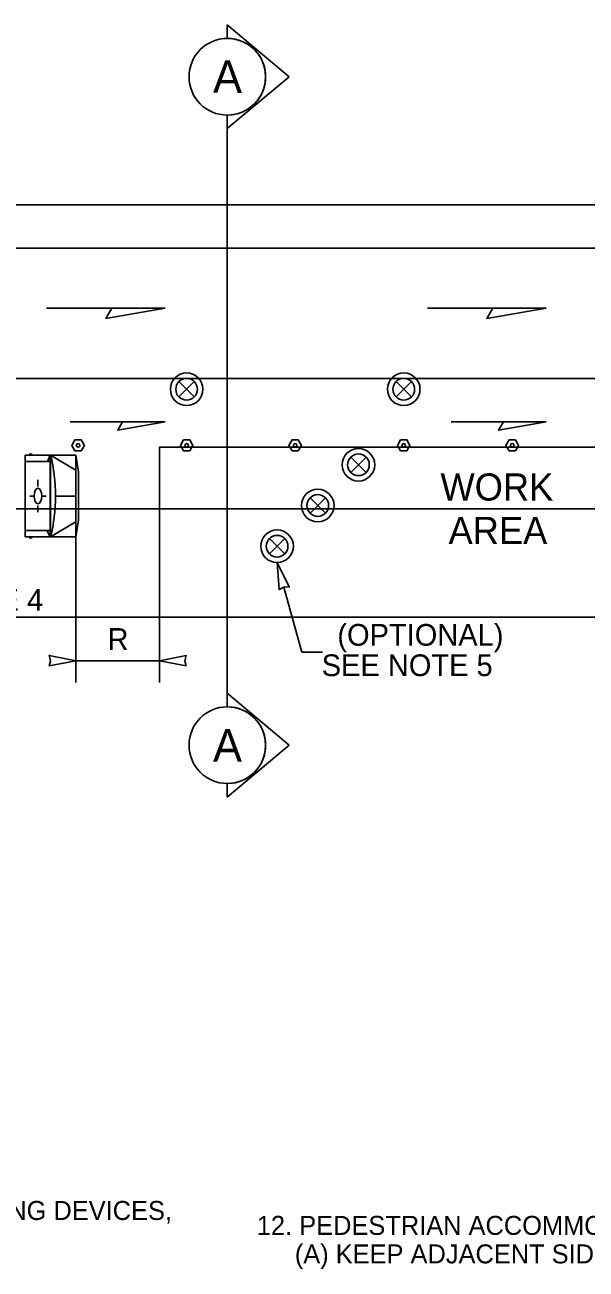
# Model space of a CAD drawing. Extents: x 99958 to 100136, y 99935 to 100013.
# Drawn here: x 100010.694 to 100012.763, y 99942.835 to 99947.418 of the extents above; entities that cross this region are included whole.
import ezdxf

# ---------------------------------------------------------------- set-up
doc = ezdxf.new("R2010")
doc.units = 0
for name, color, linetype in [('RD_ED_ShoulderPavedEdge', 7, 'Continuous'), ('RD_MK_LineEdgeWhite', 7, 'Continuous'), ('RD_MK_LineEdgeYellow', 7, 'Continuous'), ('RD_MK_LineLane', 7, 'Continuous'), ('SH_GI_GeneralNotesBodyText', 7, 'Continuous'), ('SH_TI_WZSectionCut', 7, 'Continuous'), ('TR_WZ_TrafficSafetyDrum', 7, 'Continuous'), ('TR_WZ_TransportableAttenuator', 7, 'Continuous'), ('TR_WZ_TubularMarker', 7, 'Continuous'), ('TR_WZ_WorkAreaLabel', 7, 'Continuous'), ('TR_WZ_WorkZoneDetails', 7, 'Continuous'), ('TR_WZ_WorkZoneTextCurrent', 7, 'Continuous')]:
    doc.layers.add(name, color=color, linetype=linetype)

msp = doc.modelspace()

# ---------------------------------------------------------------- linework, layer by layer
at = {"layer": 'RD_ED_ShoulderPavedEdge'}
for p, q in [((100000.8283, 99946.7557), (100015.62, 99946.7557)), ((100000.8283, 99945.2357), (100015.62, 99945.2357))]:
    msp.add_line(p, q, dxfattribs=at)
at = {"layer": 'RD_MK_LineEdgeWhite'}
msp.add_line((100000.8283, 99945.6357), (100015.62, 99945.6357), dxfattribs=at)
at = {"layer": 'RD_MK_LineEdgeYellow'}
msp.add_line((100000.8283, 99946.5957), (100015.62, 99946.5957), dxfattribs=at)
at = {"layer": 'RD_MK_LineLane'}
msp.add_lwpolyline([(100015.62, 99946.1157), (100000.8283, 99946.1157)], dxfattribs=at)
at = {"layer": 'SH_TI_WZSectionCut'}
for p, q in [((100011.4402, 99947.3681), (100011.4402, 99947.418)), ((100011.4402, 99947.418), (100011.6684, 99947.2269)), ((100011.6684, 99947.2269), (100011.4402, 99947.0357)), ((100011.4402, 99947.0357), (100011.4402, 99947.0856)), ((100011.4402, 99947.0357), (100011.4402, 99944.9557)), ((100011.4402, 99944.9557), (100011.4402, 99944.9058)), ((100011.6684, 99944.7646), (100011.4402, 99944.9557)), ((100011.4402, 99944.5735), (100011.6684, 99944.7646)), ((100011.4402, 99944.6234), (100011.4402, 99944.5735))]:
    msp.add_line(p, q, dxfattribs=at)
for centre in [(100011.4402, 99947.2269), (100011.4402, 99944.7646)]:
    msp.add_circle(centre, 0.1412, dxfattribs=at)
for centre in [(100011.4402, 99947.2269), (100011.4402, 99944.7646)]:
    msp.add_arc(centre, 0.1412, 269.9978, 90.0022, dxfattribs=at)
at = {"layer": 'TR_WZ_TrafficSafetyDrum'}
for p, q in [((100011.262, 99946.104), (100011.3186, 99946.0474)), ((100011.3186, 99946.104), (100011.262, 99946.0474)), ((100011.262, 99946.104), (100011.3186, 99946.0474)), ((100011.3186, 99946.104), (100011.262, 99946.0474)), ((100012.062, 99946.104), (100012.1186, 99946.0474)), ((100012.1186, 99946.104), (100012.062, 99946.0474)), ((100012.062, 99946.104), (100012.1186, 99946.0474)), ((100012.1186, 99946.104), (100012.062, 99946.0474)), ((100011.9518, 99945.7692), (100011.8953, 99945.8257)), ((100011.8953, 99945.7692), (100011.9518, 99945.8257)), ((100011.8018, 99945.6192), (100011.7453, 99945.6757)), ((100011.7453, 99945.6192), (100011.8018, 99945.6757)), ((100011.6518, 99945.4692), (100011.5953, 99945.5257)), ((100011.5953, 99945.4692), (100011.6518, 99945.5257))]:
    msp.add_line(p, q, dxfattribs=at)
for centre, radius in [((100011.2903, 99946.0757), 0.06), ((100011.2903, 99946.0757), 0.06), ((100011.2903, 99946.0757), 0.06), ((100011.2903, 99946.0757), 0.06), ((100011.2903, 99946.0757), 0.04), ((100011.2903, 99946.0757), 0.04), ((100012.0903, 99946.0757), 0.06), ((100012.0903, 99946.0757), 0.06), ((100012.0903, 99946.0757), 0.06), ((100012.0903, 99946.0757), 0.06), ((100012.0903, 99946.0757), 0.04), ((100012.0903, 99946.0757), 0.04), ((100011.9235, 99945.7975), 0.06), ((100011.9235, 99945.7975), 0.06), ((100011.9235, 99945.7975), 0.04), ((100011.7735, 99945.6475), 0.06), ((100011.7735, 99945.6475), 0.06), ((100011.7735, 99945.6475), 0.04), ((100011.6235, 99945.4975), 0.06), ((100011.6235, 99945.4975), 0.06), ((100011.6235, 99945.4975), 0.04)]:
    msp.add_circle(centre, radius, dxfattribs=at)
at = {"layer": 'TR_WZ_TransportableAttenuator'}
for p, q in [((100010.6955, 99945.5324), (100010.6955, 99945.8324)), ((100010.8824, 99945.8324), (100010.6955, 99945.8324)), ((100010.7209, 99945.8366), (100010.7097, 99945.8366)), ((100010.7774, 99945.8092), (100010.7872, 99945.8324)), ((100010.7872, 99945.5324), (100010.7872, 99945.8324)), ((100010.7889, 99945.5324), (100010.7889, 99945.8324)), ((100010.8824, 99945.7775), (100010.7889, 99945.8324)), ((100010.8824, 99945.5324), (100010.8824, 99945.8324)), ((100010.8824, 99945.8324), (100010.8915, 99945.7718)), ((100010.7872, 99945.8092), (100010.6955, 99945.8092)), ((100010.7424, 99945.7419), (100010.7423, 99945.7176)), ((100010.8915, 99945.593), (100010.8915, 99945.7718)), ((100010.7125, 99945.6822), (100010.725, 99945.6823)), ((100010.7284, 99945.6829), (100010.7284, 99945.6829)), ((100010.7424, 99945.623), (100010.7423, 99945.6472)), ((100010.7722, 99945.6822), (100010.7597, 99945.6823)), ((100010.8824, 99945.6824), (100010.8073, 99945.6824)), ((100010.7872, 99945.5557), (100010.6955, 99945.5557)), ((100010.7872, 99945.5324), (100010.7753, 99945.5557)), ((100010.8824, 99945.5874), (100010.7889, 99945.5324)), ((100010.8824, 99945.5324), (100010.8915, 99945.593)), ((100010.8824, 99945.5324), (100010.6955, 99945.5324)), ((100010.7209, 99945.5282), (100010.7097, 99945.5282))]:
    msp.add_line(p, q, dxfattribs=at)
msp.add_ellipse((100010.6553, 99945.6824), major_axis=(0, 0.3148), ratio=0.482618, start_param=4.215667, end_param=5.208926, dxfattribs=at)
msp.add_ellipse((100010.7423, 99945.6824), major_axis=(0, -0.0289), ratio=0.482618, dxfattribs=at)
at = {"layer": 'TR_WZ_TubularMarker'}
for points in [[(100010.8672, 99945.8691), (100010.8787, 99945.8891), (100010.9018, 99945.8891), (100010.9134, 99945.8691), (100010.9018, 99945.8491), (100010.8787, 99945.8491)], [(100011.2672, 99945.8691), (100011.2787, 99945.8891), (100011.3018, 99945.8891), (100011.3134, 99945.8691), (100011.3018, 99945.8491), (100011.2787, 99945.8491)], [(100011.6672, 99945.8691), (100011.6787, 99945.8891), (100011.7018, 99945.8891), (100011.7134, 99945.8691), (100011.7018, 99945.8491), (100011.6787, 99945.8491)], [(100012.0672, 99945.8691), (100012.0787, 99945.8891), (100012.1018, 99945.8891), (100012.1134, 99945.8691), (100012.1018, 99945.8491), (100012.0787, 99945.8491)], [(100012.4672, 99945.8691), (100012.4787, 99945.8891), (100012.5018, 99945.8891), (100012.5134, 99945.8691), (100012.5018, 99945.8491), (100012.4787, 99945.8491)]]:
    msp.add_lwpolyline(points, close=True, dxfattribs=at)
for points in [[(100010.8787, 99945.8491), (100010.9018, 99945.8491), (100010.9134, 99945.8691), (100010.9018, 99945.8891), (100010.8787, 99945.8891), (100010.8672, 99945.8691), (100010.8787, 99945.8491)], [(100011.2787, 99945.8491), (100011.3018, 99945.8491), (100011.3134, 99945.8691), (100011.3018, 99945.8891), (100011.2787, 99945.8891), (100011.2672, 99945.8691), (100011.2787, 99945.8491)], [(100011.6787, 99945.8491), (100011.7018, 99945.8491), (100011.7134, 99945.8691), (100011.7018, 99945.8891), (100011.6787, 99945.8891), (100011.6672, 99945.8691), (100011.6787, 99945.8491)], [(100012.0787, 99945.8491), (100012.1018, 99945.8491), (100012.1134, 99945.8691), (100012.1018, 99945.8891), (100012.0787, 99945.8891), (100012.0672, 99945.8691), (100012.0787, 99945.8491)], [(100012.4787, 99945.8491), (100012.5018, 99945.8491), (100012.5134, 99945.8691), (100012.5018, 99945.8891), (100012.4787, 99945.8891), (100012.4672, 99945.8691), (100012.4787, 99945.8491)]]:
    msp.add_lwpolyline(points, dxfattribs=at)
for centre in [(100010.8903, 99945.8691), (100011.2903, 99945.8691), (100011.6903, 99945.8691), (100012.0903, 99945.8691), (100012.4903, 99945.8691)]:
    msp.add_circle(centre, 0.00667, dxfattribs=at)
at = {"layer": 'TR_WZ_WorkZoneDetails'}
for p, q in [((100011.0148, 99946.375), (100010.7737, 99946.375)), ((100012.4188, 99946.375), (100012.1777, 99946.375)), ((100011.0541, 99945.9557), (100010.8612, 99945.9557)), ((100012.4581, 99945.9557), (100012.2652, 99945.9557)), ((100010.8824, 99945.5324), (100010.8824, 99944.9957)), ((100011.6485, 99945.3471), (100011.7151, 99945.107)), ((100011.1902, 99945.2357), (100011.1902, 99944.9957)), ((100011.7913, 99945.107), (100011.7151, 99945.107)), ((100011.1902, 99945.0757), (100010.8824, 99945.0757))]:
    msp.add_line(p, q, dxfattribs=at)
for points in [[(100011.2114, 99946.375), (100010.9925, 99946.3364), (100011.0148, 99946.375)], [(100012.6153, 99946.375), (100012.3965, 99946.3364), (100012.4188, 99946.375)], [(100011.2114, 99945.9557), (100011.0363, 99945.9249), (100011.0541, 99945.9557)], [(100012.6153, 99945.9557), (100012.4402, 99945.9249), (100012.4581, 99945.9557)], [(100011.1902, 99945.2357), (100011.1902, 99945.8624), (100012.8902, 99945.8624), (100012.8902, 99945.2357)], [(100011.6235, 99945.4375), (100011.6683, 99945.3479), (100011.6485, 99945.3471), (100011.6312, 99945.3376)], [(100010.8824, 99945.0757), (100010.7841, 99945.095), (100010.7886, 99945.0757), (100010.7841, 99945.0565)], [(100011.1902, 99945.0757), (100011.2885, 99945.095), (100011.284, 99945.0757), (100011.2885, 99945.0565)]]:
    msp.add_lwpolyline(points, close=True, dxfattribs=at)

# ---------------------------------------------------------------- texts
at = {"layer": 'SH_GI_GeneralNotesBodyText'}
for s, p in [('7. 28" TRAFFIC CONES, 36" TRAFFIC CONES, 42" TALL CHANNELIZING DEVICES, ', (100007.6204, 99943.0156)), ('12. PEDESTRIAN ACCOMMODATIONS, WHERE FACILITY OPEN TO PEDESTRIANS:', (100011.549, 99942.9606)), ('(A) KEEP ADJACENT SIDEWALK OR PATHWAY OPEN.', (100011.689, 99942.8556))]:
    msp.add_text(s, height=0.07, rotation=360, dxfattribs=at).set_placement(p)
at = {"layer": 'SH_TI_WZSectionCut'}
for rotation, p in [(359.99, (100011.3873, 99947.1677)), (0.01, (100011.3873, 99944.7037))]:
    msp.add_text('A', height=0.12, rotation=rotation, dxfattribs=at).set_placement(p)
at = {"layer": 'TR_WZ_WorkAreaLabel'}
for s, p in [('WORK', (100012.2257, 99945.6657)), ('AREA', (100012.2554, 99945.5057))]:
    msp.add_text(s, height=0.1, dxfattribs=at).set_placement(p)
at = {"layer": 'TR_WZ_WorkZoneTextCurrent'}
for s, p in [('NOTE 4', (100010.3751, 99945.2597)), ('R', (100010.9987, 99945.1157)), ('(OPTIONAL)', (100011.8457, 99945.131)), ('SEE NOTE 5', (100011.788, 99945.019))]:
    msp.add_text(s, height=0.08, dxfattribs=at).set_placement(p)

doc.saveas('drawing.dxf')
